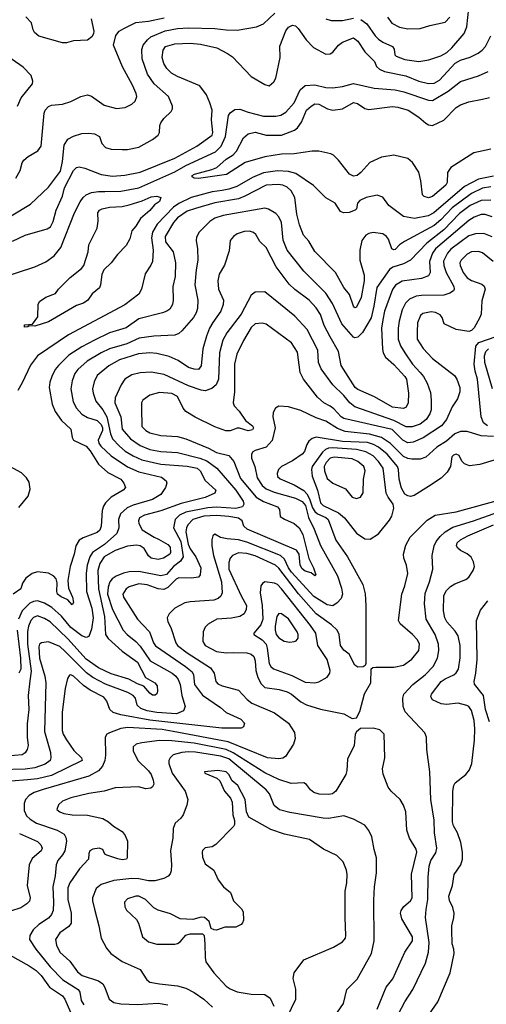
# Model space of a CAD drawing. Extents: x 997026 to 1115308, y 536381 to 619039.
# Tile 294 of 484: x 1070546 to 1073912, y 565848 to 572948. Entities that reach past the tile are written whole.
import ezdxf

# ---------------------------------------------------------------- set-up
doc = ezdxf.new("R2010")
doc.units = 0

msp = doc.modelspace()

# ---------------------------------------------------------------- linework, layer by layer
at = {"layer": '0CON20XD'}
for points in [[(1073008.2, 572948.2), (1073049.2, 572919.2), (1073111.2, 572831.2), (1073135, 572807.3), (1073165, 572786.7), (1073236, 572755), (1073248, 572735), (1073252.5, 572695), (1073261.2, 572685), (1073325, 572660), (1073425, 572645.4), (1073497.5, 572657.5), (1073585, 572686.6), (1073628, 572712), (1073664.7, 572745), (1073751.5, 572848.5), (1073772.5, 572897.5), (1073785, 573030)], [(1070485, 571534.5), (1070625, 571616.9), (1070755, 571740.5), (1070840.8, 571855), (1070855.2, 571925), (1070867, 572043), (1070893.9, 572086.1), (1070935, 572109.1), (1070995, 572126.2), (1071045, 572130), (1071085.8, 572124.2), (1071121.2, 572105), (1071138, 572055), (1071165, 572027.5), (1071205, 572014.4), (1071285, 572010.9), (1071325, 572012.5), (1071405, 572029.1), (1071505.3, 572084.7), (1071544.2, 572115), (1071555.8, 572135), (1071557.5, 572185), (1071564.2, 572205), (1071585, 572235.8), (1071638, 572285), (1071648.6, 572305), (1071649.4, 572325), (1071618.9, 572395), (1071517.1, 572485), (1071467.5, 572555), (1071429.1, 572665), (1071427.9, 572732.1), (1071437.7, 572765), (1071467, 572803), (1071493.3, 572825), (1071595, 572868.3), (1071685, 572883.8), (1071765, 572888.4), (1071955, 572884.2), (1072035.4, 572874.6), (1072115, 572873.4), (1072253.5, 572896.5), (1072305, 572919.1), (1072387.3, 572995)], [(1070519.2, 571805), (1070550.6, 571859.4), (1070564.4, 571915), (1070575.7, 571935), (1070607.6, 571962.4), (1070676.9, 572003.1), (1070701.4, 572035), (1070721.9, 572275), (1070730, 572295), (1070755, 572322.9), (1070775, 572330.6), (1070855, 572338.6), (1070915, 572358), (1070987, 572393), (1071035, 572405.6), (1071065, 572395.8), (1071155, 572331.2), (1071245, 572307.5), (1071307.5, 572315), (1071355, 572338), (1071379.1, 572360.9), (1071390.8, 572395), (1071385.7, 572415), (1071360, 572475), (1071288.3, 572608.3), (1071223.8, 572765), (1071240, 572835), (1071264, 572865), (1071296.4, 572883.6), (1071385, 572928.5), (1071475, 572937.6), (1071588.6, 572961.4)], [(1071061.1, 572955), (1071081.2, 572865), (1071078.8, 572845), (1071066.7, 572825), (1071035, 572800), (1070935, 572796.2), (1070885, 572781.2), (1070855, 572780), (1070685, 572829.2), (1070653.8, 572855), (1070643.3, 572875), (1070632.5, 572925), (1070589.7, 572969.7)], [(1072755, 572954.6), (1072792.5, 572942.5), (1072875, 572941.3), (1072955, 572959.1)], [(1073198.9, 572965), (1073231.7, 572921.7), (1073285, 572893.3), (1073345, 572881.1), (1073435, 572883.3), (1073505, 572906.7), (1073615, 572931.1), (1073650, 572965)], [(1070786.8, 571493.2), (1070809.2, 571575), (1070853.8, 571675), (1070870, 571735), (1070935, 571860.6), (1070955, 571882.2), (1070975, 571888.1), (1071015, 571877.8), (1071135, 571830.8), (1071215, 571820.4), (1071305, 571826.2), (1071415, 571849.6), (1071665, 571949.6), (1071824.4, 572035), (1071934.2, 572115), (1071938.9, 572135), (1071928.9, 572225), (1071934.6, 572295), (1071918.1, 572348.1), (1071892.7, 572405), (1071845, 572470.6), (1071685, 572537.5), (1071642.3, 572562.3), (1071606.9, 572595), (1071585, 572631.2), (1071573.5, 572675), (1071582.2, 572727.8), (1071597.5, 572755), (1071665, 572774.6), (1071775, 572778.7), (1071850.8, 572770.8), (1071968.8, 572745), (1072046.2, 572705), (1072080.3, 572680.3), (1072215, 572539.2), (1072315, 572480), (1072345, 572470), (1072379.5, 572500.5), (1072394.1, 572525.9), (1072425.6, 572674.4), (1072422.5, 572757.5), (1072465, 572868), (1072485, 572892.9), (1072515, 572908.6), (1072535, 572904), (1072556, 572885), (1072612.2, 572802.2), (1072666.3, 572746.3), (1072755, 572700), (1072785, 572702.9), (1072805, 572714.3), (1072845.7, 572765), (1072874, 572786), (1072955, 572816.9), (1072985, 572793.1), (1073036.9, 572716.9), (1073105.6, 572645.6), (1073119.5, 572609.5), (1073140.6, 572590.6), (1073176.7, 572575), (1073332.7, 572542.7), (1073425, 572503.9), (1073495, 572487.9), (1073535, 572490.4), (1073575, 572511.5), (1073687.5, 572635), (1073725, 572656.9), (1073795, 572678.5), (1073853.3, 572706.7), (1073882.7, 572727.3), (1073905.5, 572755), (1073945, 572832)], [(1070529.6, 572325), (1070557.8, 572385), (1070637.5, 572485), (1070640, 572505), (1070628, 572545), (1070572, 572605), (1070355.8, 572755)], [(1070405, 571084.4), (1070655, 571166.2), (1070735, 571201.8), (1070794.5, 571245), (1070842.5, 571305), (1070942.3, 571555), (1070982.1, 571635), (1071004.3, 571665.7), (1071026.9, 571685), (1071065, 571701.8), (1071115, 571710.2), (1071161.2, 571708.8), (1071275, 571711.9), (1071405, 571736.5), (1071665, 571851.1), (1071743.9, 571896.1), (1071958.7, 571995), (1071998.7, 572035), (1072030.4, 572105), (1072052.2, 572257.8), (1072065, 572276.2), (1072099.2, 572300.8), (1072135, 572302.9), (1072195, 572280), (1072305, 572251.9), (1072395, 572251.1), (1072429.9, 572260.1), (1072465, 572281.1), (1072525, 572349.2), (1072568.4, 572441.6), (1072605, 572473.8), (1072675, 572479.1), (1072755, 572459.7), (1072805, 572456.4), (1072875, 572465.3), (1072955, 572487.1), (1073103.8, 572453.8), (1073255, 572442.1), (1073318.1, 572428.1), (1073495, 572367.1), (1073525, 572365.9), (1073636.6, 572433.4), (1073725, 572502.9), (1073855, 572542.1), (1073925.3, 572574.7)], [(1073945, 572013.1), (1073823.2, 571986.8), (1073656.7, 571883.3), (1073633.3, 571845), (1073629.1, 571775), (1073620.5, 571755), (1073525, 571671.9), (1073495, 571664.4), (1073465, 571672), (1073451.2, 571685), (1073440, 571785), (1073425, 571847.5), (1073379.1, 571919.1), (1073346.8, 571946.8), (1073245, 571970), (1073155, 571956), (1073072.7, 571917.3), (1073006.7, 571845), (1072980, 571825), (1072955, 571819.2), (1072926.2, 571835), (1072846.2, 571935), (1072810.3, 571970.3), (1072791.2, 571981.2), (1072705, 572000), (1072655, 572000), (1072525, 571981.1), (1072435, 571978.9), (1072315, 571960), (1072172.7, 571917.3), (1072038.5, 571831.5), (1071835, 571802.5), (1071805, 571806.2), (1071790, 571815), (1071791.2, 571825), (1071806.7, 571835), (1071932.5, 571867.5), (1071967.5, 571882.5), (1072035, 571942.5), (1072087.1, 571972.9), (1072111.2, 571998.8), (1072161.4, 572095), (1072193.8, 572125), (1072245, 572136.5), (1072325, 572115.5), (1072435, 572115.6), (1072528.6, 572151.4), (1072550.9, 572169.1), (1072580.2, 572209.8), (1072615.8, 572295), (1072648, 572325), (1072675, 572340), (1072705, 572338.1), (1072766.7, 572305), (1072805, 572295.7), (1072875, 572304), (1072955, 572351.9), (1072983.7, 572343.7), (1073037, 572307), (1073065, 572300), (1073235, 572322.7), (1073275, 572317.9), (1073348, 572295), (1073426.2, 572245), (1073475, 572202.5), (1073495, 572190.8), (1073525, 572184.2), (1073605.6, 572224.4), (1073695, 572314.2), (1073725.5, 572334.5), (1073785, 572355.6), (1073885, 572374.2), (1073935, 572385.8)], [(1073965, 571820.8), (1073855, 571797.8), (1073755.9, 571744.1), (1073534.3, 571555.7), (1073493.3, 571533.3), (1073395, 571515.3), (1073315, 571529.6), (1073208.8, 571608.8), (1073165, 571668.9), (1073125, 571682.7), (1073045, 571666.5), (1072998.8, 571645), (1072982, 571625), (1072976.2, 571585), (1072966.7, 571575), (1072923, 571557), (1072882.5, 571555), (1072861.2, 571565), (1072821.2, 571625), (1072754.5, 571664.5), (1072665, 571751.4), (1072538.9, 571838.9), (1072485, 571854.2), (1072405, 571857.4), (1072305, 571843.8), (1072225, 571809.8), (1072113.3, 571745), (1072055, 571724.8), (1072007.3, 571717.3), (1071935, 571707.6), (1071784.2, 571665.8), (1071695, 571623.5), (1071654.9, 571595.1), (1071537.4, 571472.6), (1071504.3, 571415), (1071496.7, 571375), (1071507.9, 571285), (1071503.1, 571205), (1071492.3, 571177.7), (1071450.5, 571115), (1071424.5, 571005), (1071405, 570968.6), (1071305, 570892.5), (1070899.4, 570675), (1070675, 570524.4), (1070624.2, 570455.8), (1070565, 570330), (1070532.5, 570275)], [(1073945, 571743.1), (1073885, 571732), (1073805, 571695.2), (1073665, 571590.2), (1073585, 571505.7), (1073535.8, 571464.2), (1073321.1, 571348.9), (1073285.5, 571324.5), (1073255, 571291.4), (1073245, 571288.6), (1073230.8, 571295), (1073207.5, 571365), (1073192.5, 571385), (1073165, 571404.3), (1073095, 571412.9), (1073065, 571407.1), (1073042, 571395), (1073013.1, 571355), (1072999.4, 571285), (1073000, 571215), (1073030, 571105), (1073030.6, 571065), (1073008.6, 570945), (1072976.2, 570875), (1072965, 570871.2), (1072955, 570883.3), (1072926.1, 570966.1), (1072885, 571018), (1072823.8, 571123.8), (1072675.4, 571275.4), (1072631.4, 571351.4), (1072594.4, 571395), (1072565, 571468.8), (1072544.5, 571545), (1072530.8, 571665), (1072504.1, 571714.1), (1072475, 571740.5), (1072445, 571753.8), (1072409.9, 571759.9), (1072325, 571754.7), (1072171.1, 571675), (1072125, 571657.3), (1071955, 571628.1), (1071815, 571586.2), (1071755, 571567.9), (1071685, 571518.4), (1071655.8, 571485), (1071594.7, 571385), (1071598.5, 571345), (1071652.8, 571272.8), (1071669.1, 571195), (1071667.5, 571095), (1071650.5, 571025), (1071652.9, 570925), (1071647.5, 570895), (1071629.1, 570860.9), (1071606.7, 570845), (1071575.4, 570834.6), (1071405, 570790.8), (1071315, 570726), (1071195, 570690), (1071085, 570636.6), (1070995, 570589.1), (1070901.8, 570528.2), (1070825.2, 570454.8), (1070802.5, 570425), (1070777.5, 570375), (1070763.5, 570335), (1070758.5, 570295), (1070781.2, 570175), (1070801.7, 570121.7), (1070848.1, 570058.1), (1070915.8, 569995), (1070924.2, 569935), (1070935, 569916), (1071025, 569872.9), (1071055, 569838.8), (1071115, 569741.8), (1071183.2, 569683.2), (1071275.8, 569635), (1071298, 569605), (1071308.8, 569575), (1071293.3, 569555), (1071205.5, 569504.5), (1071165.5, 569464.5), (1071150, 569440), (1071141.7, 569408.3), (1071134.5, 569295), (1071125, 569267.5), (1071105, 569249.5), (1071005, 569211.5), (1070975, 569194.2), (1070950.5, 569155), (1070938.8, 569095), (1070910, 569005), (1070892.9, 568905), (1070898.6, 568848.6), (1070926.9, 568785), (1070933.3, 568745), (1070925, 568727.5), (1070894.5, 568764.5), (1070845, 568785.6), (1070820, 568805), (1070813.1, 568825), (1070817.4, 568887.4), (1070808.9, 568915), (1070793.3, 568935), (1070755, 568957.9), (1070675, 568967.5), (1070635, 568954.5), (1070590.2, 568919.8), (1070565.6, 568885), (1070553.8, 568845), (1070498.8, 568805)], [(1070581.7, 570731.7), (1070581.7, 570748.3), (1070638.3, 570751.7), (1070677.5, 570805), (1070680, 570895), (1070690, 570915), (1070735, 570948), (1070805, 570973.3), (1070826.2, 571005), (1070910.3, 571089.7), (1070991.2, 571155), (1071008, 571175), (1071039.2, 571275), (1071045.8, 571325), (1071105.6, 571444.4), (1071111.9, 571495), (1071108.9, 571555), (1071121.4, 571575), (1071140, 571585), (1071193, 571597), (1071285, 571601.5), (1071336.6, 571613.4), (1071428.5, 571641.5), (1071495, 571670), (1071535, 571674.2), (1071563.3, 571665), (1071555, 571638), (1071518.3, 571611.7), (1071485, 571572.9), (1071416.7, 571515), (1071385, 571458.8), (1071356, 571425), (1071341.9, 571368.1), (1071315, 571320), (1071250.8, 571255), (1071205.4, 571194.6), (1071152, 571145), (1071138.8, 571111.2), (1071129.2, 571035), (1071121.2, 571015), (1071068.8, 570971.2), (1071038, 570925), (1071006.2, 570905), (1070955, 570887.5), (1070755, 570768.8), (1070655, 570737.5), (1070615, 570740), (1070605, 570732.5), (1070581.7, 570731.7)], [(1073945, 571645.8), (1073875.2, 571644.8), (1073795, 571609.1), (1073718.9, 571551.1), (1073607, 571433), (1073482.5, 571337.5), (1073365, 571212.9), (1073315, 571186.5), (1073237.7, 571162.3), (1073213.9, 571146.1), (1073123.7, 571016.3), (1073101.7, 570881.7), (1073081.7, 570798.3), (1073018.1, 570691.9), (1072985, 570659.5), (1072965, 570654.4), (1072955, 570658.2), (1072870.7, 570755), (1072802.4, 570902.4), (1072755, 570975.5), (1072595, 571135.5), (1072476.2, 571285), (1072448, 571358), (1072435.9, 571485), (1072415.7, 571525.7), (1072395, 571550.5), (1072341.1, 571581.1), (1072315, 571588.5), (1072014.3, 571535.7), (1071955, 571516.7), (1071917.2, 571492.8), (1071841.4, 571415), (1071820.7, 571379.3), (1071818.1, 571355), (1071828.9, 571295), (1071830.5, 571215), (1071818.2, 571145), (1071810.4, 571035), (1071831.2, 570925), (1071829.2, 570865), (1071820, 570835), (1071799.4, 570800.6), (1071715, 570704.5), (1071694.3, 570685), (1071665, 570672.3), (1071515, 570665.9), (1071408.5, 570651.5), (1071319, 570611), (1071195, 570574.2), (1071135, 570545.8), (1071032.7, 570485), (1070965.5, 570425), (1070945, 570395.6), (1070923.9, 570345), (1070915.3, 570285), (1070931.9, 570191.9), (1070955.8, 570145.8), (1070994.4, 570104.4), (1071035, 570080.3), (1071105, 570056.7), (1071135, 570028.6), (1071144.1, 570005), (1071143.7, 569985), (1071112.4, 569915), (1071116.8, 569895), (1071132, 569872), (1071205, 569803.5), (1071323.5, 569723.5), (1071405, 569688.4), (1071568.5, 569648.5), (1071603.6, 569623.6), (1071606.7, 569605), (1071598.2, 569575), (1071563.6, 569525), (1071505, 569489), (1071363.8, 569446.2), (1071322, 569428), (1071274.5, 569385.5), (1071259.3, 569345), (1071261.1, 569285), (1071246.2, 569243.8), (1071156.9, 569163.1), (1071070.5, 569105), (1071051.3, 569075), (1071032.7, 569015), (1071025.2, 568955), (1071028.7, 568825), (1071065.5, 568705.5), (1071076, 568635), (1071065, 568552), (1071045, 568500.5), (1071025, 568493.8), (1070995, 568506.2), (1070915, 568566.3), (1070847.3, 568647.3), (1070779, 568709), (1070725, 568741.3), (1070675, 568756.7), (1070645, 568751.6), (1070620.3, 568739.7), (1070565, 568685.4), (1070536.7, 568625)], [(1073955, 571526.8), (1073905, 571542.8), (1073875, 571544.1), (1073825, 571524.7), (1073785, 571499.1), (1073544.7, 571295), (1073524.8, 571265), (1073501.4, 571205), (1073507.8, 571125), (1073495, 571100.8), (1073445, 571082.9), (1073305, 571061.5), (1073256, 571034), (1073235, 571002.5), (1073178.9, 570845), (1073165, 570783.3), (1073156.5, 570723.5), (1073162.6, 570572.6), (1073169.1, 570545), (1073185.6, 570515), (1073245, 570460.5), (1073325, 570375.5), (1073337.5, 570355), (1073351.2, 570255), (1073347.8, 570185), (1073335, 570153.8), (1073315, 570144.3), (1073235, 570154.7), (1073105, 570227.5), (1072985, 570281.5), (1072966.9, 570295), (1072866.4, 570455), (1072847.1, 570555), (1072785, 570660), (1072743, 570743), (1072715, 570821.4), (1072685, 570870.5), (1072633.5, 570925), (1072531.2, 571001.2), (1072490.4, 571040.4), (1072396.4, 571166.4), (1072325, 571304.4), (1072278.8, 571348.8), (1072249.8, 571399.8), (1072233.4, 571413.4), (1072205, 571422.9), (1072165, 571420), (1072115.5, 571404.5), (1072088.8, 571385), (1072064, 571355), (1072058.3, 571281.7), (1072022.8, 571177.2), (1071985, 571113.3), (1071974.5, 571065.5), (1071981.1, 571005), (1072016.5, 570925), (1072013.5, 570895), (1071997.8, 570845), (1071940.4, 570765), (1071915, 570724.2), (1071892.9, 570667.1), (1071866.9, 570575), (1071855, 570452.5), (1071835, 570426), (1071805, 570427.5), (1071765, 570440.5), (1071690.3, 570490.3), (1071625, 570518.8), (1071535, 570540.8), (1071485, 570545.3), (1071402.2, 570537.8), (1071265, 570494.2), (1071188.2, 570451.8), (1071105, 570382.2), (1071082.6, 570337.4), (1071072.5, 570285), (1071076.4, 570255), (1071096.5, 570196.5), (1071145, 570135.4), (1071175.4, 570085.4), (1071201.8, 569961.8), (1071216.6, 569926.6), (1071265, 569872.2), (1071307.5, 569837.5), (1071365, 569802.7), (1071427.1, 569775), (1071565, 569742), (1071755, 569729.6), (1071825.8, 569715), (1071848.5, 569695), (1071885.3, 569625.3), (1071960.6, 569555), (1071954.2, 569535), (1071885, 569502.6), (1071710, 569460), (1071565, 569407.5), (1071445.8, 569375), (1071410, 569355), (1071402.9, 569335), (1071405.8, 569315), (1071430.3, 569270.3), (1071515.5, 569215.5), (1071548.3, 569201.7), (1071614.3, 569164.3), (1071631.2, 569145), (1071633.8, 569105), (1071628.8, 569095), (1071583.8, 569065), (1071545.5, 569054.5), (1071494.2, 569065), (1071475, 569081.1), (1071445, 569134.4), (1071414.1, 569154.1), (1071388, 569158), (1071325, 569150.6), (1071235, 569121.2), (1071156.4, 569075), (1071125, 569025.7), (1071111, 568975), (1071114.4, 568845), (1071157.4, 568645), (1071164.6, 568515), (1071185, 568485.5), (1071284.7, 568394.7), (1071395, 568315.5), (1071454.3, 568205), (1071520, 568165), (1071538, 568145), (1071540, 568105), (1071535, 568087.5), (1071522.3, 568077.7), (1071505, 568077.5), (1071485, 568090.8), (1071442.3, 568142.3), (1071395, 568158.2), (1071333.6, 568193.6), (1071205, 568231.7), (1071115, 568274.7), (1071025, 568336.9), (1070892.5, 568482.5), (1070765, 568605.3), (1070725, 568630.7), (1070675, 568650), (1070645, 568636.9), (1070626.7, 568615), (1070610, 568575), (1070602.8, 568537.2), (1070602.9, 568445), (1070628.7, 568251.3), (1070620.2, 568180.2), (1070608, 568075), (1070613.3, 567975), (1070599.4, 567869.4), (1070599.1, 567775), (1070607.5, 567715), (1070600.6, 567685), (1070585, 567660.8), (1070563.6, 567646.4), (1070395, 567632.3)], [(1070495, 571351.9), (1070585, 571394.4), (1070745, 571439.6), (1070767.3, 571455), (1070786.8, 571493.2)], [(1073955, 571382), (1073895, 571407.3), (1073834.6, 571404.6), (1073785, 571388.6), (1073656.3, 571293.7), (1073631.9, 571265), (1073602.5, 571207.5), (1073604.8, 571175), (1073623.3, 571125), (1073677.7, 571025), (1073680.9, 571005), (1073675, 570992.2), (1073650, 570975), (1073605, 570961.2), (1073445, 570960), (1073406.2, 570953.8), (1073357.4, 570932.6), (1073330, 570905), (1073305.2, 570854.8), (1073283.8, 570775), (1073275.7, 570724.3), (1073276.8, 570645), (1073294.1, 570595), (1073323.3, 570545), (1073379.3, 570465), (1073435, 570404.6), (1073460, 570375), (1073485, 570328), (1073508.8, 570258.8), (1073514.6, 570205), (1073513.3, 570135), (1073505.4, 570105), (1073477.5, 570065), (1073435, 570032.5), (1073377.4, 570012.6), (1073335, 570012.4), (1073245, 570058.8), (1072965, 570155.3), (1072928, 570185), (1072885, 570238.2), (1072805, 570315.6), (1072720.8, 570430.8), (1072702.7, 570475), (1072696, 570565), (1072619.2, 570715), (1072530.1, 570810.1), (1072427.8, 570895), (1072315, 570986.7), (1072245, 570984.3), (1072215, 570960.8), (1072143.3, 570825), (1072040.5, 570689.5), (1072011.8, 570638.2), (1071987.9, 570545), (1071980.9, 570355), (1071963.5, 570315), (1071931.4, 570288.6), (1071885, 570272), (1071855, 570276.4), (1071765, 570308.8), (1071589.4, 570389.4), (1071495, 570405.9), (1071415, 570402.3), (1071354, 570386), (1071305, 570355.6), (1071277.9, 570315), (1071235, 570222), (1071232.7, 570185), (1071275.3, 570085), (1071285.9, 569995), (1071345, 569926.7), (1071415, 569877.9), (1071485, 569849.5), (1071565, 569835.2), (1071685, 569826.8), (1071845, 569786.2), (1071895, 569765.9), (1071968.7, 569715), (1072104.8, 569555), (1072157.5, 569475), (1072162.8, 569455), (1072152.9, 569435), (1072105, 569422.6), (1071965, 569433.2), (1071903, 569427), (1071745, 569397.3), (1071699.1, 569375), (1071668, 569345), (1071655.9, 569285), (1071708.5, 569185), (1071724.5, 569075), (1071707.3, 569042.7), (1071654.7, 569005.3), (1071605, 568948), (1071565, 568936.7), (1071405, 568968.4), (1071335, 568966.2), (1071295, 568957.1), (1071242.5, 568935), (1071214.2, 568915.8), (1071196.5, 568893.5), (1071185, 568856), (1071180.6, 568805), (1071216.1, 568695), (1071292.3, 568545), (1071320.4, 568515), (1071384.6, 568465), (1071415, 568430.7), (1071486.8, 568325), (1071646.5, 568235), (1071671.5, 568215), (1071690, 568190), (1071703.9, 568155), (1071716.4, 568075), (1071740.4, 567995), (1071727.5, 567965), (1071676.5, 567943.5), (1071535, 567952.3), (1071464.9, 567964.9), (1071420.3, 567980.3), (1071393.5, 568005), (1071380.9, 568055), (1071365.5, 568075), (1071326.6, 568096.6), (1071165, 568157.5), (1071074.1, 568204.1), (1071028.3, 568238.3), (1070875, 568392.5)], [(1073961.4, 571205), (1073885, 571266.9), (1073855, 571275.5), (1073805, 571274.5), (1073773.4, 571256.6), (1073730.4, 571215), (1073721.2, 571195), (1073724.6, 571175), (1073745.4, 571125), (1073775, 571087.5), (1073805, 571066.4), (1073880, 571040), (1073896.9, 571026.9), (1073902.9, 571005), (1073879.3, 570920.7), (1073874.4, 570825), (1073864.3, 570795), (1073824.4, 570725.6), (1073805, 570706), (1073785, 570700), (1073695, 570714), (1073607.5, 570755), (1073595, 570800), (1073578.8, 570818.8), (1073546.4, 570836.4), (1073515, 570841.9), (1073455, 570830), (1073438, 570815), (1073416.8, 570763.2), (1073412.6, 570697.4), (1073412.7, 570645), (1073456.2, 570576.2), (1073525, 570505.6), (1073682.2, 570382.2), (1073700, 570355), (1073720.9, 570295), (1073720.9, 570265), (1073703.5, 570215), (1073664.8, 570155.2), (1073625, 570065.5), (1073589.8, 570020.2), (1073457.5, 569932.5), (1073385, 569901.3), (1073345, 569897.2), (1073308.9, 569915), (1073232, 569992), (1072885, 570073.2), (1072865, 570085.4), (1072812.8, 570142.8), (1072785, 570160.7), (1072740, 570185), (1072694.5, 570225), (1072593.5, 570355), (1072570, 570405), (1072550.9, 570550.9), (1072506.7, 570616.7), (1072325, 570751.9), (1072295, 570758.9), (1072245, 570754.5), (1072215, 570728.1), (1072160, 570635), (1072113.1, 570535), (1072095.3, 570465), (1072094.7, 570265.3), (1072085.6, 570185), (1072094, 570164), (1072128.6, 570125), (1072175, 570056.7), (1072225, 570020), (1072234, 570005), (1072225, 569990.8), (1072195, 569983.3), (1072131.4, 570001.4), (1072115, 570002.5), (1072064.1, 569984.1), (1072034.3, 569984.3), (1071955, 570011.9), (1071811.1, 570081.1), (1071743.5, 570123.5), (1071726, 570146), (1071685, 570230), (1071643.1, 570253.1), (1071555, 570258.5), (1071485, 570240.6), (1071435, 570203.8), (1071425.8, 570185), (1071424.2, 570145.8), (1071428.1, 570015), (1071456.9, 569985), (1071485, 569969.2), (1071565, 569949.1), (1071685, 569942.1), (1071745.3, 569925.3), (1071909.3, 569859.3), (1071965, 569827.5), (1072055, 569805.6), (1072091.5, 569761.5), (1072138.7, 569638.7), (1072251.5, 569505), (1072305, 569472.8), (1072406, 569435), (1072420, 569415), (1072426.2, 569365), (1072455.4, 569345.4), (1072525, 569316.1), (1072561.2, 569285), (1072588.5, 569235), (1072632, 569062), (1072665.6, 568995), (1072682.5, 568945), (1072675, 568937.5), (1072649.7, 568959.7), (1072605, 568971.3), (1072585, 568987.1), (1072570.6, 569015), (1072563.3, 569093.3), (1072542.7, 569122.7), (1072186, 569275), (1072162, 569295), (1072152, 569335), (1072125, 569352.5), (1072055.8, 569365.8), (1071965, 569372.8), (1071875, 569368.1), (1071795.6, 569345), (1071758.4, 569305), (1071748.6, 569285), (1071745.2, 569255), (1071761.6, 569165), (1071775, 569132.9), (1071816.2, 569075), (1071853.5, 568995), (1071849.2, 568945), (1071835, 568928), (1071785, 568920.5), (1071694.4, 568924.4), (1071675, 568913.9), (1071615, 568853.3), (1071585, 568840), (1071545, 568844.7), (1071465, 568873.2), (1071405, 568880.4), (1071335, 568859.5), (1071315, 568842.9), (1071291.1, 568805), (1071295.6, 568785), (1071395, 568625.7), (1071435.6, 568585), (1071482.7, 568535), (1071510.9, 568455), (1071525, 568433.5), (1071743.1, 568285), (1071790.4, 568245), (1071800, 568225), (1071806.9, 568155), (1071865, 568076.5), (1071995, 567988.1), (1072035, 567952.9), (1072142, 567905), (1072167.1, 567875), (1072160.5, 567849.5), (1072145, 567840), (1072005, 567839.6), (1071485, 567897.9), (1071275, 567935.3), (1071221.1, 567951.1), (1071196.2, 567975), (1071175.4, 568035), (1071153.3, 568063.3), (1071054, 568114), (1071007.1, 568147.1), (1070935, 568213.1), (1070915, 568224), (1070905, 568221.2), (1070891.7, 568198.3), (1070873.9, 568126.1), (1070852.1, 567955), (1070853, 567823), (1070860, 567795), (1070884.5, 567755), (1070937.6, 567677.6), (1070992, 567625), (1070998, 567605), (1070775, 567497), (1070675.2, 567474.8), (1070603.6, 567466.4), (1070485, 567457.6)], [(1073920.3, 570020.3), (1073891, 570041), (1073874.2, 570085), (1073849.7, 570355), (1073832.5, 570412.5), (1073824.8, 570464.8), (1073836.8, 570593.2), (1073859.4, 570620.6), (1074045, 570685.3)], [(1073957.5, 570285), (1073901.7, 570475), (1073899.1, 570525), (1073907.7, 570555), (1073929.2, 570575)], [(1073965, 569941.7), (1073875, 569947.7), (1073775, 569977.5), (1073725, 569978.2), (1073685, 569960.7), (1073625, 569909.4), (1073555, 569864.7), (1073476, 569794), (1073435, 569780), (1073375, 569778), (1073345, 569783), (1073315, 569797.6), (1073221.4, 569891.4), (1073155, 569935.6), (1073068.5, 569958.5), (1072895, 569979.6), (1072839.9, 569999.9), (1072755, 570053.2), (1072685, 570078.2), (1072575, 570129.6), (1072485, 570156.9), (1072415, 570160), (1072392.4, 570147.6), (1072374.5, 570115.5), (1072372.5, 570085), (1072390, 570005), (1072367.6, 569912.4), (1072325.2, 569864.8), (1072245, 569842.5), (1072227.9, 569832.1), (1072217.5, 569815), (1072217.8, 569785), (1072241.8, 569725), (1072260, 569645), (1072295, 569590), (1072325.2, 569565.2), (1072381.2, 569541.2), (1072535, 569497), (1072584.9, 569474.9), (1072607.3, 569445), (1072629.1, 569359.1), (1072670.7, 569275), (1072716.8, 569156.8), (1072838.2, 568938.2), (1072868.7, 568848.7), (1072875.4, 568805), (1072865.5, 568775), (1072837.4, 568742.6), (1072805, 568722.1), (1072765, 568729.2), (1072668.6, 568788.6), (1072506.3, 568965), (1072485.5, 568995), (1072457.3, 569057.3), (1072427.5, 569085), (1072185, 569181), (1072125, 569197.5), (1072043.9, 569203.9), (1071994.1, 569214.1), (1071955, 569237.5), (1071938.8, 569225), (1071933.2, 569196.8), (1071932.5, 569155), (1071943.5, 569085), (1072001, 568895), (1072005.9, 568815), (1071998.1, 568791.9), (1071976.8, 568773.2), (1071947, 568763), (1071775, 568750.9), (1071738, 568742), (1071665.5, 568704.5), (1071625.5, 568664.5), (1071610, 568635), (1071615.6, 568605), (1071636, 568566), (1071673.2, 568455), (1071685, 568435.5), (1071755, 568381.9), (1071921.8, 568275), (1071949.2, 568235), (1071960, 568175), (1071975, 568159.5), (1072007.5, 568145), (1072125, 568114.5), (1072186.8, 568046.8), (1072220.3, 568020.3), (1072385, 567949.1), (1072485, 567874.3), (1072527.8, 567807.8), (1072532.9, 567765), (1072521.4, 567725), (1072463.8, 567636.2), (1072445, 567623.5), (1072415, 567617.1), (1072335, 567625.3), (1072051, 567741), (1071654.3, 567815), (1071575, 567829.5), (1071325.6, 567844.4), (1071275, 567837.3), (1071193.3, 567805), (1071173.8, 567795), (1071162, 567775), (1071164.7, 567645), (1071160, 567605), (1071142.7, 567565), (1071115, 567532.3), (1071045, 567492.3), (1070715, 567396.7), (1070651.4, 567375), (1070615.7, 567354.3), (1070587.5, 567325), (1070577.3, 567295), (1070577.9, 567245), (1070596.5, 567206.5), (1070622.3, 567182.3), (1070667.1, 567155), (1070816.2, 567103.8), (1070866.1, 567075), (1070880.1, 567050.1), (1070883.2, 567025), (1070871.1, 566955), (1070854.8, 566925.2), (1070820.4, 566885), (1070808.9, 566855), (1070802.5, 566775), (1070784.1, 566695), (1070791.2, 566585), (1070787.6, 566525), (1070775.3, 566495), (1070755, 566469.6), (1070685, 566423.5), (1070643.1, 566385), (1070619.4, 566345), (1070617.5, 566315), (1070662.9, 566245), (1070765, 566118.7), (1070857.3, 566025), (1070967.3, 565955), (1070979.6, 565935), (1070989.6, 565875), (1071010, 565845)], [(1073969.3, 569770.7), (1073865, 569740.4), (1073789.8, 569729.8), (1073754, 569745), (1073735.5, 569765.5), (1073715.7, 569805), (1073695, 569815.6), (1073675, 569808.1), (1073664.4, 569795), (1073653.3, 569725), (1073630.6, 569685), (1073587.3, 569642.7), (1073495, 569582.9), (1073393, 569517), (1073365, 569510), (1073345, 569514.3), (1073325, 569527.5), (1073300.7, 569570.7), (1073283.2, 569635), (1073280, 569705), (1073272, 569725), (1073196.9, 569815), (1073135, 569865.2), (1073098.2, 569885), (1073055, 569898.4), (1072875, 569905.7), (1072685, 569937.5), (1072655, 569928.2), (1072631.4, 569908.6), (1072616.4, 569883.6), (1072601.1, 569835), (1072585, 569814.4), (1072515, 569767.5), (1072434, 569725), (1072414, 569705), (1072404.2, 569675), (1072405.8, 569655), (1072425, 569636.9), (1072525, 569592.8), (1072595, 569552.6), (1072618.4, 569528.4), (1072637.5, 569492.5), (1072658.9, 569428.9), (1072675, 569401.5), (1072695, 569384.8), (1072755, 569359.2), (1072772.1, 569345), (1072827.7, 569195), (1072911.8, 569075), (1073020.5, 568875), (1073038, 568808), (1073044.3, 568725), (1073042.5, 568305), (1073038.3, 568291.7), (1073025, 568282.5), (1072985, 568280), (1072965, 568293.3), (1072922.4, 568372.4), (1072885, 568402.5), (1072860, 568435), (1072851.9, 568515), (1072836.2, 568546.2), (1072795, 568584.5), (1072685, 568662.8), (1072558.2, 568808.2), (1072415, 568993.5), (1072390.4, 569015), (1072245, 569082.3), (1072185, 569098.4), (1072125, 569103.6), (1072081.1, 569085), (1072065.5, 569065), (1072055.3, 569034.7), (1072054.7, 568985), (1072143.3, 568793.3), (1072182.5, 568725), (1072181.1, 568695), (1072165, 568664), (1072134.6, 568645.4), (1072075, 568632.1), (1071967.5, 568625), (1071905, 568590), (1071885, 568566.7), (1071870.8, 568535), (1071867.1, 568465), (1071884.2, 568435), (1071965, 568392.9), (1072035, 568381.8), (1072090, 568385), (1072185, 568382), (1072215, 568372.1), (1072234.5, 568355), (1072245.2, 568325.2), (1072250.5, 568255), (1072264, 568204), (1072288.1, 568158.1), (1072315, 568133.2), (1072417.7, 568117.7), (1072475, 568100.4), (1072506.9, 568085), (1072575, 568028.5), (1072615, 568006.5), (1072715, 567975.7), (1072885, 567942.9), (1072945, 567908)], [(1073075, 569201.9), (1073135, 569241.4), (1073215, 569340), (1073231.4, 569368.6), (1073245.3, 569425), (1073239.3, 569455), (1073203.3, 569505), (1073190, 569535), (1073168.3, 569715), (1073135, 569762.7), (1073095, 569802.1), (1073042.9, 569832.9), (1072975, 569849.6), (1072805, 569860.9), (1072775, 569858.1), (1072751.1, 569848.9), (1072729.6, 569830.4), (1072655.9, 569725), (1072650.3, 569705), (1072657.1, 569657.1), (1072694.7, 569555), (1072716.2, 569465), (1072735, 569444.7), (1072845, 569393), (1072890, 569355), (1072975, 569244.3), (1073035, 569205.6), (1073075, 569201.9)], [(1072975, 569494.3), (1073004.4, 569505.6), (1073023, 569537), (1073026.9, 569635), (1073037.3, 569695), (1073028.5, 569725), (1072985, 569762.5), (1072945, 569781.6), (1072815, 569794.2), (1072785, 569785.8), (1072756.7, 569755), (1072743.3, 569725), (1072744.5, 569694.5), (1072765, 569640), (1072805, 569605.3), (1072895.9, 569565.9), (1072944, 569504), (1072975, 569494.3)], [(1070540.7, 569429.3), (1070608.2, 569511.8), (1070622.6, 569562.6), (1070613.8, 569613.8), (1070595.6, 569645), (1070559.4, 569679.4), (1070475, 569727.1)], [(1072945, 567908), (1072975, 567913.3), (1072999.5, 567960.5), (1073033.8, 568086.2), (1073079.2, 568165), (1073081.7, 568268.3), (1073093, 568277), (1073115, 568280), (1073245, 568279.2), (1073315, 568294.3), (1073375, 568336), (1073425, 568400), (1073431.1, 568445), (1073415, 568476), (1073380.8, 568515), (1073291.3, 568591.3), (1073279.2, 568615), (1073302.5, 568805), (1073325.5, 568865), (1073347.3, 568955), (1073336.5, 569015), (1073316.3, 569066.3), (1073314.5, 569095), (1073330.9, 569159.1), (1073363.4, 569216.6), (1073485, 569338.1), (1073544.1, 569374.1), (1073695, 569398.4), (1074036.9, 569493.1)], [(1073275.6, 565775), (1073325, 565866), (1073383.1, 565955), (1073474.1, 566145.9), (1073494.7, 566225), (1073500, 566295), (1073474.7, 566475), (1073478.1, 566531.9), (1073491.6, 566605), (1073491.9, 566765), (1073499.3, 566845), (1073512.1, 566885), (1073548.6, 566941.4), (1073555.7, 566975), (1073539.5, 567085), (1073535.2, 567175.2), (1073512.1, 567325), (1073505.6, 567525.6), (1073482.5, 567685), (1073480, 567775), (1073468, 567805), (1073326.1, 567956.1), (1073311.5, 567995), (1073309.5, 568055), (1073317.5, 568085), (1073381.2, 568155), (1073470, 568225), (1073528.9, 568285), (1073561.2, 568345), (1073568.9, 568398.9), (1073566.7, 568445), (1073543.6, 568515), (1073478.7, 568625), (1073466.7, 568735), (1073470.4, 568809.6), (1073503.2, 568895), (1073526.5, 568985), (1073521.1, 569085), (1073536.4, 569155), (1073550.8, 569185), (1073578.5, 569221.5), (1073615.2, 569254.8), (1073670.5, 569289.5), (1073820.6, 569335), (1074177.8, 569462.2)], [(1073497.6, 565772.4), (1073561.9, 565865), (1073650.6, 566075), (1073680, 566215), (1073678.6, 566245), (1073667.1, 566285), (1073662.5, 566385), (1073662.5, 566415), (1073678.6, 566475), (1073680, 566505), (1073671.4, 566545), (1073645.5, 566595.5), (1073641.7, 566628.3), (1073668.8, 566705), (1073681.2, 566785), (1073728, 566855), (1073740, 566895), (1073740, 566945), (1073729.2, 567015), (1073703.6, 567083.6), (1073675.8, 567135), (1073668.1, 567165), (1073670.4, 567385), (1073677.8, 567425), (1073688.1, 567445), (1073764.2, 567505), (1073790.3, 567539.7), (1073808.1, 567585), (1073827.7, 567752.3), (1073830, 567835), (1073824.7, 567895), (1073805, 567965.7), (1073785, 567994.4), (1073772.2, 568002.2), (1073709.3, 568019.3), (1073625, 568009.5), (1073585.7, 568014.3), (1073525, 568044.2), (1073512.9, 568065), (1073517.1, 568085), (1073587.5, 568175), (1073615, 568196.2), (1073677.1, 568222.9), (1073695, 568238.6), (1073710.9, 568265), (1073722.7, 568347.3), (1073724.7, 568435), (1073709.2, 568505), (1073688.7, 568538.7), (1073628.5, 568605), (1073613.6, 568635), (1073604.6, 568685), (1073605.6, 568795), (1073625, 568831.4), (1073655, 568860), (1073685, 568878.9), (1073765, 568911.4), (1073785, 568927.5), (1073816.7, 568975), (1073826.5, 569005), (1073819.1, 569039.1), (1073802, 569072), (1073775, 569095.7), (1073725, 569119.4), (1073706.2, 569136.2), (1073697.8, 569155), (1073702.5, 569175), (1073725, 569197.3), (1073779.2, 569225), (1073965, 569306)], [(1072675, 568165.4), (1072705, 568172.7), (1072765, 568207.1), (1072783.5, 568235), (1072785.5, 568255), (1072765.2, 568335.2), (1072696.5, 568435), (1072681.4, 568525), (1072645, 568579.3), (1072434.2, 568844.2), (1072405, 568875.4), (1072385, 568885.4), (1072315, 568893.3), (1072297.8, 568882.2), (1072286.7, 568865), (1072280, 568815), (1072296.1, 568725), (1072299.5, 568625), (1072285.9, 568584.1), (1072234.3, 568525), (1072235.8, 568515), (1072295, 568476.2), (1072323.3, 568445), (1072332.6, 568415), (1072346.8, 568306.8), (1072357.3, 568285), (1072376.7, 568266.7), (1072508.8, 568218.8), (1072605, 568170.8), (1072675, 568165.4)], [(1073934.2, 567885), (1073906.7, 567975), (1073891.1, 568075), (1073826.4, 568156.4), (1073824, 568175), (1073837.4, 568235), (1073845.3, 568335), (1073841.8, 568615), (1073869.9, 568690.1), (1073923.7, 568756.3)], [(1072495, 568460), (1072525, 568463.8), (1072540.5, 568469.5), (1072555, 568487.5), (1072555.7, 568514.3), (1072548.2, 568535), (1072485, 568627.8), (1072435, 568662.9), (1072415, 568666), (1072401.8, 568645), (1072388.4, 568575), (1072388.4, 568545), (1072396.9, 568515), (1072415, 568491.1), (1072455, 568466.7), (1072495, 568460)], [(1070526.8, 568545), (1070551.5, 568345), (1070554.2, 568265.8), (1070540.4, 568235)], [(1070875, 568392.5), (1070835, 568427.6), (1070755, 568461.2), (1070703.8, 568455), (1070690, 568445), (1070683.4, 568426.6), (1070688.8, 568345), (1070727.6, 568215), (1070735.9, 568165), (1070725.9, 567815), (1070769.3, 567665), (1070771.1, 567625), (1070765, 567605.8), (1070730.5, 567579.5), (1070655.9, 567554.1), (1070585.2, 567544.8), (1070405, 567539.2)], [(1073125, 565814), (1073189.2, 565970.8), (1073238.1, 566031.9), (1073325, 566224), (1073380.9, 566305), (1073379.1, 566335), (1073303.1, 566465), (1073294.3, 566505), (1073298.6, 566525), (1073316.2, 566553.8), (1073366, 566595), (1073377.5, 566615), (1073373.2, 566786.8), (1073410.6, 566945), (1073406.3, 566966.3), (1073358.6, 567045), (1073338.1, 567105), (1073331.4, 567235), (1073315.8, 567285), (1073292, 567325), (1073225.8, 567385), (1073203.7, 567413.7), (1073167.3, 567507.3), (1073164.2, 567545.8), (1073180, 567625), (1073176, 567795), (1073145, 567827.5), (1073095, 567840), (1073005, 567836.7), (1072975, 567812.5), (1072966.7, 567795), (1072958.8, 567715), (1072910.8, 567615), (1072907.1, 567535), (1072899.2, 567505), (1072826, 567385), (1072803.1, 567366.9), (1072775, 567360), (1072705.6, 567364.4), (1072668.8, 567375), (1072643.8, 567393.8), (1072615, 567434.2), (1072595.4, 567445.4), (1072505, 567440), (1072415, 567468.2), (1072315, 567518.2), (1072085, 567661.4), (1072035, 567685.7), (1071805, 567731.7), (1071642.7, 567747.3), (1071555, 567749.5), (1071426.4, 567733.6), (1071387, 567723), (1071363.8, 567705), (1071363.8, 567675), (1071398, 567605), (1071475, 567532.5), (1071494.3, 567505), (1071510, 567465), (1071514.1, 567435.9), (1071505, 567416.7), (1071492.7, 567407.3), (1071455, 567400.8), (1071404.1, 567415.9), (1071235, 567410), (1071155, 567385.7), (1071045, 567368.9), (1070915, 567336.5), (1070855, 567313.8), (1070825, 567287.5), (1070815, 567252.5), (1070836.7, 567235), (1070865, 567224.4), (1070925, 567214.4), (1071035, 567212.9), (1071145, 567188), (1071186.7, 567165), (1071221.9, 567131.9), (1071285, 567093.8), (1071308, 567065), (1071323.8, 567025), (1071322.5, 566905), (1071315.9, 566894.1), (1071285, 566890), (1071255, 566896), (1071175, 566922.5), (1071161.2, 566931.2), (1071145, 566963.3), (1071120, 566975), (1071075, 566968), (1071053.3, 566955), (1071043.8, 566935), (1071043.3, 566895), (1070978.5, 566825), (1070907.8, 566725), (1070893.1, 566686.9), (1070892.5, 566605), (1070917.5, 566505), (1070917.6, 566432.4), (1070900.3, 566409.7), (1070835.3, 566364.7), (1070804.5, 566315), (1070812.7, 566275), (1070835.6, 566225), (1070908.1, 566158.1), (1070962.4, 566082.4), (1070997, 566057), (1071115, 566017.1), (1071145.2, 565995.2), (1071160.5, 565970.5), (1071192.2, 565885), (1071225, 565862.3), (1071275, 565850.4), (1071395, 565847.3), (1071545, 565856.2), (1071615.4, 565845.4)], [(1072837.6, 565792.4), (1072882.2, 565855), (1072905.5, 565954.5), (1072980.8, 566029.2), (1073083.3, 566215), (1073102.7, 566305), (1073100.2, 566599.8), (1073105.5, 566695), (1073121.1, 566795), (1073120, 566905), (1073104.4, 566965), (1073085.4, 567055.4), (1073065, 567102), (1073035, 567140), (1072955, 567184), (1072885, 567206.5), (1072775, 567188.2), (1072735, 567189.6), (1072495, 567230.7), (1072421.4, 567251.4), (1072381.7, 567281.7), (1072347.6, 567365), (1072325, 567394.7), (1072055, 567617.1), (1071996.4, 567636.4), (1071815, 567665.2), (1071765, 567669.2), (1071715, 567664.2), (1071653.8, 567646.2), (1071630.5, 567625), (1071622.1, 567605), (1071622.9, 567585), (1071645.4, 567515), (1071740, 567385), (1071759.5, 567325), (1071752.5, 567285), (1071725.5, 567214.5), (1071709.1, 567190.9), (1071667.5, 567155), (1071654.4, 567115), (1071650, 567045), (1071633.1, 566956.9), (1071640.8, 566855), (1071638.6, 566811.4), (1071631.1, 566788.9), (1071616.9, 566773.1), (1071586, 566755), (1071522, 566738), (1071475, 566737.3), (1071405, 566752.7), (1071355, 566754.2), (1071225, 566740.7), (1071135, 566711.9), (1071097.4, 566682.6), (1071071.9, 566615), (1071071.1, 566595), (1071085.5, 566535), (1071117.9, 566415), (1071134.4, 566325), (1071173.4, 566253.4), (1071204.6, 566214.6), (1071286.3, 566156.3), (1071415, 566098.9), (1071464.2, 566024.2), (1071485, 566008.2), (1071554.7, 565994.7), (1071685, 565982.1), (1071745, 565963.6), (1071805, 565933.6), (1071874.2, 565884.2), (1071937.6, 565827.6)], [(1072476.7, 565755), (1072538, 565885), (1072537.7, 565957.7), (1072520, 566035), (1072526.2, 566075), (1072595, 566169.2), (1072810.3, 566259.7), (1072875, 566298), (1072896, 566325), (1072900, 566345), (1072892.9, 566475), (1072893.1, 566665), (1072905.6, 566725), (1072909.5, 566785), (1072904.4, 566815), (1072880, 566875), (1072835, 566922), (1072737.9, 566967.9), (1072636.3, 567036.3), (1072457.5, 567075), (1072358.3, 567108.3), (1072198.3, 567198.3), (1072181.2, 567235), (1072173.8, 567325), (1072119.2, 567425), (1072079.8, 567459.8), (1072054.4, 567505), (1072035.6, 567525), (1071975, 567533.3), (1071880, 567525), (1071882.5, 567515), (1071968.9, 567478.9), (1071990.6, 567460.6), (1072024.3, 567385), (1072067.5, 567335), (1072080, 567305), (1072083.3, 567215), (1072096.4, 567173.6), (1072096.2, 567145), (1072089.2, 567130.8), (1071960.5, 566999.5), (1071935, 566983.8), (1071885, 566976), (1071865, 566956.7), (1071862, 566945), (1071865, 566910), (1071885, 566860), (1071945.8, 566815.8), (1071978, 566745), (1072015.8, 566695.8), (1072066.7, 566655), (1072087.5, 566595), (1072145.9, 566535.9), (1072157.5, 566515), (1072160, 566455), (1072153.6, 566436.4), (1072145, 566423.3), (1072106.1, 566403.9), (1072025, 566403.3), (1071966.1, 566383.9), (1071950, 566385), (1071927.5, 566395), (1071912.5, 566445), (1071880, 566475), (1071855, 566476.7), (1071795, 566460), (1071705, 566463.8), (1071635, 566500), (1071545.8, 566525.8), (1071515, 566543.8), (1071454.2, 566605), (1071405, 566627.9), (1071383.1, 566626.9), (1071325, 566608.1), (1071302, 566585), (1071305, 566550), (1071317.7, 566527.7), (1071389.4, 566459.4), (1071404.2, 566434.2), (1071431.2, 566335), (1071475, 566298.6), (1071535, 566281.4), (1071665, 566282.5), (1071685, 566286), (1071705, 566298.8), (1071745, 566346.7), (1071775, 566356.2), (1071865, 566356.7), (1071877.5, 566345), (1071880.7, 566280.7), (1071883.8, 566185), (1071890, 566155), (1071946, 566075), (1072035, 565980), (1072065, 565959.4), (1072115, 565938.1), (1072215, 565921.1), (1072315, 565918.1), (1072352.6, 565892.6), (1072380, 565835)], [(1070545, 567079.6), (1070675, 567022.5), (1070698.7, 566998.7), (1070709.2, 566975), (1070700, 566955), (1070635, 566900), (1070613.5, 566855), (1070601.1, 566705), (1070621.4, 566615), (1070617.9, 566592.1), (1070598.3, 566571.7), (1070555, 566543.3), (1070404.6, 566495.4)], [(1070366.9, 566276.9), (1070473.8, 566203.8), (1070615, 566126.4), (1070665, 566091.2), (1070700.4, 566055), (1070760.6, 565970.6), (1070855, 565910), (1070871.6, 565885), (1070911.8, 565791.8)]]:
    msp.add_lwpolyline(points, dxfattribs=at)

doc.saveas('drawing.dxf')
